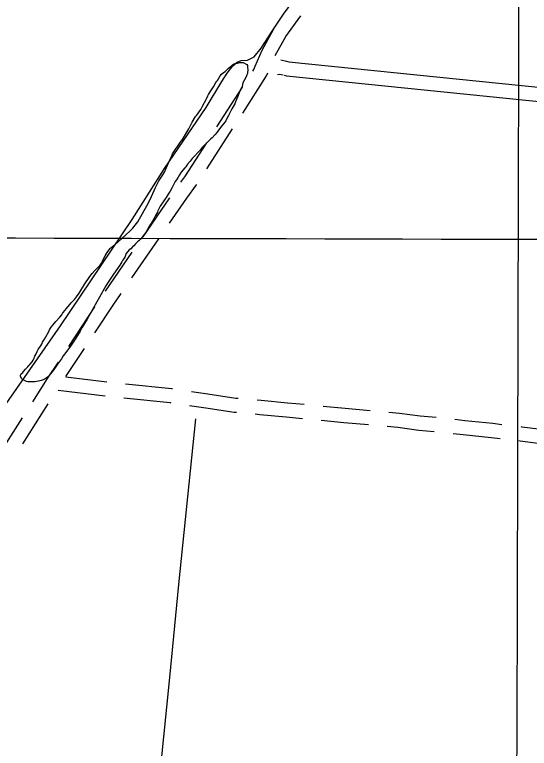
# Model space of a CAD drawing. Extents: x 3161514 to 3199414, y 831166 to 856601.
# Drawn here: x 3185603 to 3186690, y 847621 to 849171 of the extents above; entities that cross this region are included whole.
import ezdxf

# ---------------------------------------------------------------- set-up
doc = ezdxf.new("R2010")
doc.units = 0
for name, color, linetype in [('V-GRID-MAJR', 7, 'Continuous'), ('V-ROAD-CNTR', 7, 'Continuous'), ('V-SITE-VEGE', 7, 'Continuous'), ('V-TOPO-SHOR', 7, 'Continuous')]:
    doc.layers.add(name, color=color, linetype=linetype)

msp = doc.modelspace()

# ---------------------------------------------------------------- linework, layer by layer
at = {"layer": 'V-GRID-MAJR'}
for points in [[(3186635.62, 836575.0310000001), (3186651.484, 842634.341), (3186667.355, 848696.736), (3186683.227, 854759.171), (3186683.235, 854762.214)], [(3165741.648, 848757.608), (3170973.071, 848741.248), (3176204.497, 848725.65), (3181435.9250000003, 848710.812), (3186667.355, 848696.736), (3191898.788, 848683.42), (3197130.222, 848670.865), (3197130.223, 848670.865)]]:
    msp.add_spline(points, degree=3, dxfattribs=at)
at = {"layer": 'V-ROAD-CNTR'}
for p, q in [((3186030.437391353, 848934.371539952), (3186084.590884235, 849018.4391194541)), ((3186009.1155664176, 848845.8736838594), (3186063.269062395, 848929.9412681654)), ((3185874.1669300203, 848702.1054325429), (3185930.7844977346, 848784.5338699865)), ((3185850.7385115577, 848615.0093673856), (3185907.356079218, 848697.4378047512)), ((3185794.9023352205, 848586.7056201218), (3185851.5199029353, 848669.1340575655)), ((3185717.437179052, 848470.0927532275), (3185772.6089443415, 848553.4958485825)), ((3185711.156278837, 848406.0379155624), (3185797.4861870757, 848395.4872960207)), ((3185694.58547061, 848377.8398712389), (3185793.8468810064, 848365.7088566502)), ((3185619.8379869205, 848264.2060668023), (3185673.7390994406, 848348.435930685)), ((3185565.4810065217, 848234.9213080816), (3185619.3821190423, 848319.1511719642))]:
    msp.add_line(p, q, dxfattribs=at)
for points in [[(3186153.697835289, 849084.9812636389), (3186176.1128359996, 849125.4526380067), (3186207.545087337, 849169.0353658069)], [(3186106.2522813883, 849052.0661512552), (3186108.551315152, 849055.635158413), (3186111.3098556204, 849062.5917583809), (3186125.7797958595, 849096.49323063), (3186150.6878773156, 849141.4659835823)], [(3186165.2824418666, 849075.9661566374), (3186177.48060818, 849073.0608263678)], [(3186177.48060818, 849073.0608263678), (3186182.1755987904, 849071.942828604), (3186945.066073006, 848994.486983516)], [(3186084.930460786, 848963.5683018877), (3186135.3585961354, 849041.8526571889), (3186137.894374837, 849048.2474874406)], [(3186158.2785213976, 849044.9419872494), (3186162.728637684, 849045.7348810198), (3186170.1686228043, 849043.962884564)], [(3186172.081618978, 849043.506885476), (3186177.163608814, 849042.2968878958), (3186939.28408457, 848964.92004265)], [(3185953.9139878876, 848817.1633408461), (3185962.5567704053, 848828.9940436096), (3186008.7759942, 848900.7445081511)], [(3185930.003106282, 848730.4091796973), (3185966.395819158, 848783.3926365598), (3185987.3004157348, 848812.0079659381), (3185987.454168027, 848812.246650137)], [(3185772.482763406, 848498.9294618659), (3185810.9803115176, 848557.1261619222), (3185828.091484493, 848582.0379924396)], [(3185711.166241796, 848406.2373453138), (3185750.4140572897, 848465.5682237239)], [(3185640.9425640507, 848352.8431175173), (3185672.581805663, 848402.2849358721), (3185695.3684729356, 848436.7315150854)], [(3185837.234959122, 848391.0323622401), (3185935.166019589, 848381.2094053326), (3185936.7265849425, 848380.9794173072)], [(3185976.29903906, 848375.1474343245), (3186011.305394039, 848369.9883793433), (3186070.233757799, 848361.0651625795), (3186075.230316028, 848360.6345043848)], [(3185833.594876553, 848361.2469419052), (3185931.479980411, 848351.4285946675), (3185933.0862386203, 848351.1918726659)], [(3186115.080848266, 848357.1997484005), (3186123.962008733, 848356.434272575), (3186179.6947054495, 848350.9918843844), (3186214.638332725, 848347.8163631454)], [(3185972.6586905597, 848345.3598900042), (3186006.872605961, 848340.3176206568), (3186066.696242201, 848331.2588374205), (3186071.5887178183, 848330.8371502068)], [(3186254.4575067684, 848344.0231064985), (3186301.348915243, 848339.3023977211), (3186354.0312597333, 848334.8359852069)], [(3186111.439299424, 848327.4023899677), (3186121.2159912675, 848326.5597274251), (3186176.8792945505, 848321.1241156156), (3186210.997172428, 848318.023634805)], [(3186393.855683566, 848331.1699057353), (3186415.911959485, 848329.1049388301), (3186460.0506364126, 848323.2620565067), (3186493.2432883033, 848320.4303054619)], [(3186250.8170705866, 848314.2379577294), (3186298.579084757, 848309.429602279), (3186350.3895533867, 848305.0371074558)], [(3186533.011906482, 848316.190944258), (3186553.867791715, 848313.7591401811), (3186613.046102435, 848307.5540512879), (3186632.417505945, 848305.3182075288)], [(3186390.214768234, 848301.3795867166), (3186412.544040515, 848299.2890611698), (3186456.8053635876, 848293.4299434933), (3186489.6014783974, 848290.6320220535)], [(3186672.1537041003, 848300.7318629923), (3186674.42479368, 848300.469734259), (3186727.576880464, 848293.5607201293), (3186771.518712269, 848289.6821613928)], [(3186529.371985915, 848286.4121141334), (3186550.566208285, 848283.940859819), (3186609.7618975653, 848277.7339487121), (3186628.777559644, 848275.5391645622)], [(3186668.5137577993, 848270.9528200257), (3186670.77120632, 848270.6922657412), (3186724.3231195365, 848263.7312798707), (3186767.8770697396, 848259.8869577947)]]:
    msp.add_lwpolyline(points, dxfattribs=at)
at = {"layer": 'V-SITE-VEGE'}
for points in [[(3185733.617, 848575.069), (3185738.8310000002, 848582.813), (3185751.3850000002, 848602.582), (3185760.144, 848615.55), (3185763.886, 848620.769), (3185766.374, 848624.049), (3185772.346, 848630.777), (3185781.755, 848639.5650000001), (3185783.412, 848641.687), (3185786.342, 848646.34), (3185788.448, 848650.03), (3185791.454, 848656.858), (3185793.99, 848661.524), (3185798.596, 848668.89), (3185801.52, 848673.3470000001), (3185804.418, 848677.009), (3185806.964, 848679.0260000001), (3185815.043, 848685.756), (3185822.168, 848692.002), (3185837.372, 848705.4550000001), (3185847.819, 848715.0650000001), (3185852.566, 848719.863), (3185857.781, 848726.578), (3185862.9930000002, 848733.769), (3185872.915, 848751.49), (3185876.702, 848757.718), (3185881.9, 848767.297), (3185888.986, 848780.703), (3185900.778, 848806.074), (3185903.611, 848811.818), (3185907.86, 848819.959), (3185915.9050000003, 848832.894), (3185919.6920000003, 848838.645), (3185930.053, 848863.53), (3185933.362, 848869.279), (3185936.663, 848876.936), (3185952.284, 848900.8960000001), (3185954.651, 848904.251), (3185957.498, 848907.609), (3185970.738, 848930.123), (3185977.8200000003, 848944.008), (3185984.912, 848956.462), (3185987.288, 848958.385), (3185989.182, 848961.261), (3185996.287, 848971.327), (3185999.59, 848978.03), (3186007.629, 848991.919), (3186008.573, 848993.834), (3186010.928, 848999.577), (3186012.343, 849002.4500000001), (3186017.072, 849010.593), (3186022.751, 849019.219), (3186027.953, 849027.841), (3186030.327, 849030.721), (3186031.271, 849032.636), (3186036.946, 849042.214), (3186039.791, 849045.573), (3186044.0670000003, 849049.417), (3186047.399, 849051.344), (3186051.196, 849055.186), (3186054.999, 849058.072), (3186060.225, 849062.399), (3186063.074, 849065.279), (3186066.884, 849067.21), (3186071.17, 849069.143), (3186074.0330000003, 849069.162), (3186077.846, 849070.139), (3186085.486, 849070.18), (3186093.622, 849066.407), (3186094.591, 849064.025), (3186095.097, 849059.2540000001), (3186095.586, 849056.392), (3186094.685, 849047.316), (3186093.272, 849043.965), (3186092.336, 849040.142), (3186085.25, 849027.211), (3186084.3140000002, 849023.862), (3186083.386, 849019.082), (3186081.967, 849016.688), (3186080.548, 849014.7710000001), (3186078.664, 849009.985), (3186073.961, 848997.068), (3186069.72, 848987.496), (3186067.838, 848982.712), (3186061.688, 848972.65), (3186060.275, 848969.299), (3186055.085, 848958.289), (3186053.664, 848956.37), (3186048.941, 848947.273), (3186047.999, 848944.883), (3186039.934, 848935.767), (3186031.877, 848925.216), (3186030.933, 848923.299), (3186026.1920000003, 848917.546), (3186020.019, 848911.304), (3186016.6950000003, 848907.941), (3186005.3000000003, 848896.898), (3185998.656, 848889.7000000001), (3185994.866, 848884.903), (3185990.591, 848880.582), (3185982.999, 848872.4230000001)], [(3185982.999, 848872.4230000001), (3185977.7770000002, 848867.143), (3185973.988, 848861.871), (3185968.2970000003, 848855.154), (3185964.506, 848849.88), (3185962.608, 848847.959), (3185955.024, 848838.3690000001), (3185951.233, 848833.095), (3185948.399, 848827.827), (3185945.089, 848822.079), (3185942.242, 848818.718), (3185935.631, 848805.7930000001), (3185931.38, 848798.1290000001), (3185927.595, 848791.9010000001), (3185923.335, 848785.194), (3185920.964, 848782.317), (3185910.5470000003, 848766.979)], [(3185910.5470000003, 848766.979), (3185905.356, 848756.446), (3185904.414, 848754.054), (3185900.1580000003, 848746.868), (3185896.857, 848739.6900000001), (3185891.659, 848730.111), (3185890.233, 848728.672), (3185887.87, 848724.838), (3185885.978, 848721.485), (3185884.083, 848718.61), (3185880.778, 848712.386), (3185872.25, 848700.878), (3185868.928, 848697.04), (3185866.079, 848694.161), (3185862.753, 848691.275), (3185858.481, 848686.956), (3185854.686, 848682.637), (3185852.308, 848681.191), (3185848.038, 848676.392), (3185845.188, 848673.99), (3185842.341, 848670.6290000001), (3185837.594, 848665.829), (3185837.18, 848662.228), (3185836.322, 848660.279), (3185834.018, 848656.594), (3185832.955, 848654.452), (3185831.0810000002, 848651.745), (3185829.389, 848648.634), (3185825.197, 848641.8470000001), (3185821.674, 848637.214), (3185820.208, 848634.887), (3185811.49, 848623.105), (3185802.077, 848608.378), (3185795.7800000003, 848597.9010000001), (3185782.291, 848574.0040000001), (3185776.629, 848564.692), (3185755.9620000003, 848527.775), (3185744.833, 848509.144), (3185741.247, 848502.732), (3185732.2260000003, 848487.794), (3185723.86, 848474.812), (3185720.739, 848470.363), (3185712.864, 848460.138), (3185705.6, 848450.285), (3185701.625, 848444.086), (3185693.717, 848432.873), (3185690.795, 848428.416), (3185683.957, 848419.54), (3185681.454, 848415.862), (3185675.244, 848407.957), (3185672.17, 848404.893), (3185669.735, 848403.193), (3185663.088, 848399.857), (3185659.078, 848398.409), (3185653.077, 848396.633), (3185649.284, 848395.773), (3185645.903, 848395.294), (3185635.597, 848395.05), (3185630.668, 848395.616), (3185627.917, 848396.304), (3185623.416, 848397.844), (3185620.305, 848399.533), (3185617.036, 848402.417), (3185615.222, 848407.232), (3185615.5, 848409.5970000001), (3185616.768, 848411.932), (3185620.0470000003, 848415.184), (3185621.4930000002, 848416.919), (3185626.0130000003, 848421.713), (3185627.2600000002, 848423.454), (3185630.954, 848427.2880000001), (3185633.0270000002, 848429.9890000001), (3185634.67, 848431.716), (3185639.83, 848437.876), (3185641.915, 848440.973), (3185643.4020000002, 848443.893), (3185645.7660000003, 848449.357), (3185647.68, 848453.252), (3185650.2630000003, 848459.302), (3185652.786, 848463.572), (3185658.832, 848472.475), (3185660.741, 848476.169), (3185662.029, 848479.098), (3185665.803, 848485.306), (3185668.556, 848490.559), (3185675.089, 848502.019), (3185676.578, 848505.136), (3185678.884, 848508.821), (3185682.421, 848513.849), (3185683.858, 848515.383), (3185689.859, 848522.9010000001), (3185698.495, 848532.309), (3185702.211, 848536.735), (3185704.0840000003, 848539.444), (3185705.557, 848541.97), (3185712.182, 848550.452), (3185715.068, 848553.723), (3185719.784, 848558.513), (3185722.478, 848561.985), (3185729.2600000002, 848569.278), (3185733.617, 848575.069)]]:
    msp.add_lwpolyline(points, dxfattribs=at)
at = {"layer": 'V-TOPO-SHOR'}
for points in [[(3186094.609, 849075.152), (3186108.941, 849082.638), (3186123.478, 849100.49), (3186147.321, 849136.688), (3186170.8170000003, 849172.274), (3186193.036, 849202.802), (3186241.091, 849271.541), (3186298.2970000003, 849354.618)], [(3184927.333, 847393.017), (3185122.829, 847669.2760000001), (3185329.257, 847970.7170000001), (3185558.097, 848311.299), (3185699.538, 848514.0040000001), (3185851.012, 848738.328), (3185919.772, 848845.979), (3186007.274, 848975.3470000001), (3186040.602, 849030.196), (3186051.687, 849047.822), (3186063.6890000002, 849063.2390000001), (3186073.253, 849071.023), (3186081.6720000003, 849074.2980000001), (3186094.609, 849075.152)], [(3185905.477, 847519.125), (3185930.7260000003, 847770.208), (3185949.558, 847967.1780000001), (3185985.553, 848317.4)]]:
    msp.add_lwpolyline(points, dxfattribs=at)

doc.saveas('drawing.dxf')
